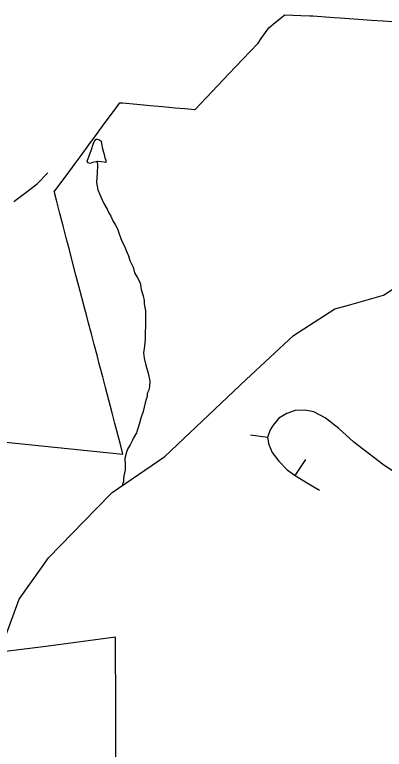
# Model space of a CAD drawing. Extents: x 2001466 to 31450019, y -30647475 to 847247.
# Drawn here: x 2035829 to 2038050, y 683676 to 688094 of the extents above; entities that cross this region are included whole.
import ezdxf

# ---------------------------------------------------------------- set-up
doc = ezdxf.new("R2010")
doc.units = 0
for name, color, linetype in [('Exist Boundary Political City Limit New', 7, 'Continuous'), ('Exist Hydrographic Misc Water Feature', 7, 'Continuous'), ('Exist Road Non-System Type 51', 7, 'Continuous'), ('Map Preparation Boundary City Limit Buffer Line', 7, 'Continuous')]:
    doc.layers.add(name, color=color, linetype=linetype)

msp = doc.modelspace()

# ---------------------------------------------------------------- linework, layer by layer
at = {"layer": 'Exist Boundary Political City Limit New'}
for points in [[(2036252.2, 686317.3), (2036244.6, 686346.2), (2036232.2, 686393.2), (2036214.6, 686460.6), (2036197, 686527.9), (2036176.9, 686604.8), (2036157.2, 686679.7), (2036138.2, 686752.1), (2036119.4, 686824.4), (2036099.9, 686898.9), (2036079, 686978.6), (2036067.1, 687023.8), (2036065.9, 687028.9), (2036087.8, 687058.6), (2036137.2, 687125.6), (2036191.6, 687199.3), (2036227.4, 687247.7), (2036274.5, 687311.6), (2036320.2, 687373.5), (2036366.8, 687436.6), (2036415.8, 687503), (2036461.2, 687564.5), (2036477, 687563.1), (2036563.4, 687555.2), (2036642.6, 687548.1), (2036717.9, 687541.3), (2036792.6, 687534.5), (2036850.6, 687529.3), (2036910.6, 687523.9), (2036913.6, 687523.6), (2037116.1, 687737.2), (2037241.5, 687869.4), (2037292, 687922.7), (2037311.1, 687950.2), (2037346.4, 688000.7), (2037355.6, 688014.1), (2037394.2, 688046), (2037452.1, 688093.8), (2037548.6, 688089.5), (2037603.6, 688087.1), (2037621.2, 688086.4), (2037749.1, 688077.2), (2037784.9, 688074.7), (2037921.6, 688064.9), (2037972.5, 688061.3), (2038043.8, 688056.2), (2038098.6, 688052.4)], [(2035755.2, 685525.3), (2036479.4, 685450.2), (2036461.6, 685517.9), (2036430.6, 685636.1), (2036413.9, 685699.9), (2036374.2, 685851.2), (2036357.4, 685915.9), (2036340.4, 685980.6), (2036338.9, 685986.4), (2036323.4, 686045.3), (2036306.5, 686110.1), (2036289.5, 686174.8), (2036272.6, 686239.5), (2036259.6, 686289), (2036252.2, 686317.3)], [(2036436.8, 683616.5), (2036435.6, 683904.3), (2036433.8, 684349.8), (2036016.5, 684293.6), (2035773.9, 684263.7)]]:
    msp.add_lwpolyline(points, dxfattribs=at)
at = {"layer": 'Exist Hydrographic Misc Water Feature'}
for points in [[(2036323.8, 687210.6), (2036317.9, 687208.6), (2036305.8, 687206.7), (2036297.8, 687204.6), (2036280, 687198.6), (2036269.7, 687202.6), (2036263.8, 687212.6), (2036275.9, 687244.6), (2036289.8, 687282.6), (2036299.9, 687314.6), (2036307.9, 687332.6), (2036317.9, 687344.6), (2036323.8, 687344.6), (2036337.8, 687340.6), (2036347.8, 687332.6), (2036353.8, 687294.7), (2036365.9, 687252.7), (2036369.8, 687232.7), (2036375.7, 687218.7), (2036375.7, 687204.7), (2036365.9, 687206.7), (2036345.8, 687208.7), (2036327.7, 687210.6), (2036323.8, 687210.6)], [(2036323.8, 687210.6), (2036325.9, 687186.7), (2036323.8, 687142.7), (2036320, 687084.7), (2036327.9, 687040.7), (2036346, 686998.7), (2036364, 686958.7), (2036384.1, 686924.7), (2036396, 686898.7), (2036406.1, 686882.8), (2036420, 686850.8), (2036432.1, 686832.8), (2036446.1, 686806.8), (2036456.1, 686776.8), (2036472.1, 686732.8), (2036488.1, 686700.8), (2036498.1, 686674.8), (2036512.1, 686642.9), (2036520.1, 686614.9), (2036540.2, 686574.9), (2036548.2, 686540.9), (2036566.2, 686510.9), (2036582.2, 686481), (2036588.4, 686440.9), (2036600.3, 686402.9), (2036606.2, 686374.9), (2036606.2, 686354.9), (2036610.3, 686333), (2036614.2, 686313), (2036614.4, 686277), (2036614.4, 686219), (2036612.4, 686185), (2036612.4, 686145), (2036608.5, 686101), (2036602.5, 686061), (2036606.6, 686029), (2036616.5, 685987), (2036630.6, 685937.1), (2036640.7, 685889.1), (2036638.6, 685855.1), (2036632.7, 685831), (2036624.7, 685815), (2036624.7, 685799.1), (2036612.6, 685759.1), (2036600.7, 685707.1), (2036586.7, 685667), (2036578.7, 685637.1), (2036560.7, 685579.1), (2036540.8, 685545), (2036536.7, 685535), (2036523, 685507.1), (2036508.8, 685485.1), (2036500.8, 685463.1), (2036491, 685425), (2036492.8, 685387.1), (2036492.8, 685357.1), (2036485, 685321.1), (2036483, 685299.1), (2036483, 685285), (2036479.1, 685279), (2036477, 685269), (2036475, 685261)], [(2037834.3, 686347.4), (2038045.1, 686407.1), (2038202.9, 686508.9), (2038758.3, 687110)], [(2037220.5, 685899), (2037503.9, 686165.5), (2037753.1, 686324.4), (2037834.3, 686347.4)], [(2036317.9, 685121.2), (2036414.1, 685219.7), (2036730.1, 685436.4), (2037220.5, 685899)], [(2035993.1, 684773.4), (2036031, 684827.3), (2036317.9, 685121.2)], [(2035497.9, 683860.3), (2035590, 684002.8), (2035614, 684146.7), (2035689, 684279.7), (2035773.1, 684353.5), (2035855.9, 684578.2), (2035993.1, 684773.4)]]:
    msp.add_lwpolyline(points, dxfattribs=at)
at = {"layer": 'Exist Road Non-System Type 51'}
for points in [[(2035822.9, 686969.6), (2035903, 687029.6), (2035962.7, 687077.6), (2036026.9, 687143.7)], [(2038525.4, 685013), (2038467.6, 685098.8), (2038416.2, 685159.7), (2038374.3, 685199.7), (2038317.2, 685241.6), (2038250.5, 685270.2), (2038147.7, 685317.8), (2038046.8, 685384.5), (2037866.7, 685522.8), (2037777.3, 685604.7), (2037695.4, 685669.5), (2037626.9, 685705.7), (2037573.6, 685715.2), (2037514.6, 685713.3), (2037465.1, 685696.2), (2037415.6, 685667.6), (2037381.3, 685625.7), (2037364.2, 685597.1), (2037348.9, 685551.4)], [(2037348.9, 685551.4), (2037246.1, 685564.7)], [(2037348.9, 685551.4), (2037356.6, 685509.5), (2037375.6, 685461.9), (2037415.6, 685408.5), (2037467, 685357.1), (2037514.6, 685322.8)], [(2037514.6, 685322.8), (2037579.3, 685418)], [(2037514.6, 685322.8), (2037583.1, 685280.9), (2037661.1, 685235.2)]]:
    msp.add_lwpolyline(points, dxfattribs=at)
at = {"layer": 'Map Preparation Boundary City Limit Buffer Line'}
for points in [[(2036252.2, 686317.3), (2036244.6, 686346.2), (2036232.2, 686393.2), (2036214.6, 686460.6), (2036197, 686527.9), (2036176.9, 686604.8), (2036157.2, 686679.7), (2036138.2, 686752.1), (2036119.4, 686824.4), (2036099.9, 686898.9), (2036079, 686978.6), (2036067.1, 687023.8), (2036065.9, 687028.9), (2036087.8, 687058.6), (2036137.2, 687125.6), (2036191.6, 687199.3), (2036227.4, 687247.7), (2036274.5, 687311.6), (2036320.2, 687373.5), (2036366.8, 687436.6), (2036415.8, 687503), (2036461.2, 687564.5), (2036477, 687563.1), (2036563.4, 687555.2), (2036642.6, 687548.1), (2036717.9, 687541.3), (2036792.6, 687534.5), (2036850.6, 687529.3), (2036910.6, 687523.9), (2036913.6, 687523.6), (2037116.1, 687737.2), (2037241.5, 687869.4), (2037292, 687922.7), (2037311.1, 687950.2), (2037346.4, 688000.7), (2037355.6, 688014.1), (2037394.2, 688046), (2037452.1, 688093.8), (2037548.6, 688089.5), (2037603.6, 688087.1), (2037621.2, 688086.4), (2037749.1, 688077.2), (2037784.9, 688074.7), (2037921.6, 688064.9), (2037972.5, 688061.3), (2038043.8, 688056.2), (2038098.6, 688052.4)], [(2035755.2, 685525.3), (2036479.4, 685450.2), (2036461.6, 685517.9), (2036430.6, 685636.1), (2036413.9, 685699.9), (2036374.2, 685851.2), (2036357.4, 685915.9), (2036340.4, 685980.6), (2036338.9, 685986.4), (2036323.4, 686045.3), (2036306.5, 686110.1), (2036289.5, 686174.8), (2036272.6, 686239.5), (2036259.6, 686289), (2036252.2, 686317.3)], [(2036436.8, 683616.5), (2036435.6, 683904.3), (2036433.8, 684349.8), (2036016.5, 684293.6), (2035773.9, 684263.7)]]:
    msp.add_lwpolyline(points, dxfattribs=at)

doc.saveas('drawing.dxf')
